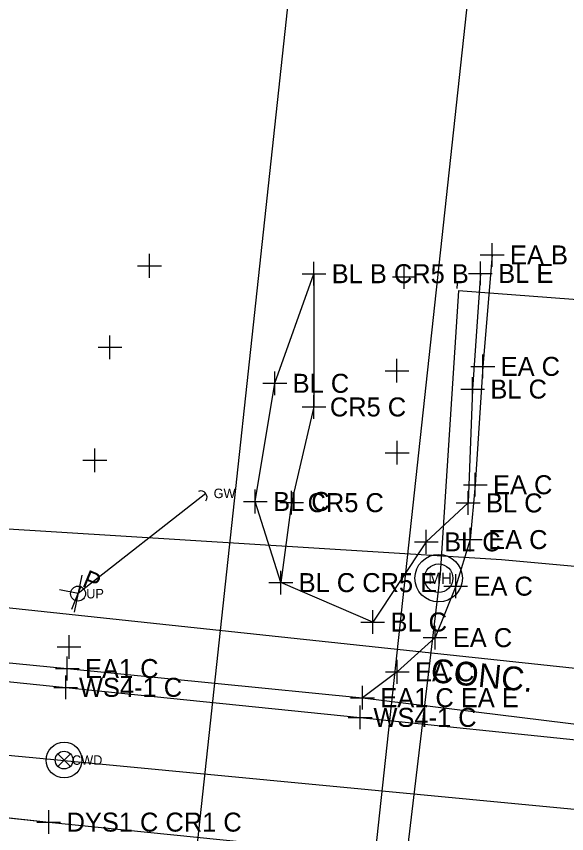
# Model space of a CAD drawing. Extents: x 1363693 to 1365209, y 422201 to 424153.
# Drawn here: x 1364043.1 to 1364089.4, y 423135.8 to 423204.6 of the extents above; entities that cross this region are included whole.
import ezdxf

# ---------------------------------------------------------------- set-up
doc = ezdxf.new("R2010")
doc.units = 0
for name, color, linetype in [('DR_X_Cells', 7, 'Continuous'), ('DR_X_Storm_Sewer', 7, 'Continuous'), ('O-ALGN-BASELINE-WERK-CL-RW', 7, 'Continuous'), ('OWNERS', 7, 'Continuous'), ('PM_X_Channelizing_Line', 7, 'Continuous'), ('PM_X_CL_Double_Solid', 7, 'Continuous'), ('PM_X_Edge_Line', 7, 'Continuous'), ('PV_X_Driveway', 7, 'Continuous'), ('RD_X_Text', 7, 'Continuous'), ('SN_X_Public', 7, 'Continuous'), ('SV_X_Original_Ground', 7, 'Continuous'), ('SV_X_Shot_Marker', 7, 'Continuous'), ('UT_X_Misc_Cells', 7, 'Continuous'), ('UT_X_Sanitary_Line', 7, 'Continuous'), ('UT_X_Telecom_FO', 7, 'Continuous'), ('UT_X_Unknown_Cells', 7, 'Continuous'), ('UT_X_Water', 7, 'Continuous'), ('UT_X_Water_Cells', 7, 'Continuous'), ('UT_X_Water_Text', 7, 'Continuous'), ('VG_X_Tree_Line_Lt', 7, 'Continuous')]:
    doc.layers.add(name, color=color, linetype=linetype)

msp = doc.modelspace()

# ---------------------------------------------------------------- linework, layer by layer
at = {"layer": 'DR_X_Cells'}
msp.add_line((1364059.034, 423164.487), (1364048.293, 423156.046), dxfattribs=at)
at = {"layer": 'DR_X_Storm_Sewer'}
for p, q in [((1364037.894, 422945.787), (1364082.792, 423361.415)), ((1364052.807, 422944.176), (1364097.705, 423359.804))]:
    msp.add_line(p, q, dxfattribs=at)
at = {"layer": 'O-ALGN-BASELINE-WERK-CL-RW'}
for points in [[(1364068.142, 423182.976), (1364068.148, 423171.761), (1364066.27, 423163.706), (1364065.357, 423156.976)], [(1363946.375, 423147.199), (1363971.317, 423144.667), (1363995.58, 423142.128), (1364021.135, 423139.461), (1364045.823, 423136.819), (1364070.743, 423134.279), (1364095.743, 423131.549), (1364120.337, 423128.876), (1364145.279, 423126.289), (1364170.549, 423123.503), (1364184.679, 423122.2), (1364194.698, 423121.631), (1364223.029, 423118.455), (1364241.587, 423116.486), (1364258.097, 423114.418), (1364276.821, 423112.152), (1364285.05, 423111.214), (1364289.541, 423110.849), (1364295.586, 423110.248), (1364319.585, 423107.658), (1364345.02, 423104.847), (1364369.674, 423102.16)]]:
    msp.add_lwpolyline(points, dxfattribs=at)
at = {"layer": 'OWNERS'}
msp.add_lwpolyline([(1363798.682, 423175.613), (1363823.663, 423174.201), (1363833.723, 423173.351), (1363848.588, 423171.533), (1363855.604, 423170.527), (1363873.275, 423167.734), (1363898.2, 423165.13), (1363899.452, 423164.968), (1363923.042, 423162.567), (1363933.03, 423161.553), (1363947.981, 423159.993), (1363972.757, 423157.214), (1363997.631, 423154.599), (1364022.422, 423152.18), (1364047.381, 423149.744), (1364072.232, 423147.292), (1364097.055, 423144.216), (1364103.808, 423143.454)], dxfattribs=at)
at = {"layer": 'PM_X_Channelizing_Line'}
for p, q in [((1364022.309, 423150.664), (1364047.252, 423148.162)), ((1364047.252, 423148.162), (1364072.033, 423145.632)), ((1364072.033, 423145.632), (1364097.007, 423143.028)), ((1364021.135, 423139.461), (1364045.823, 423136.819)), ((1364045.823, 423136.819), (1364070.743, 423134.279))]:
    msp.add_line(p, q, dxfattribs=at)
at = {"layer": 'PM_X_CL_Double_Solid'}
for p, q in [((1364021.135, 423139.461), (1364045.823, 423136.819)), ((1364045.823, 423136.819), (1364070.743, 423134.279))]:
    msp.add_line(p, q, dxfattribs=at)
at = {"layer": 'PM_X_Edge_Line'}
for p, q in [((1364022.309, 423150.664), (1364047.252, 423148.162)), ((1364047.252, 423148.162), (1364072.033, 423145.632)), ((1364072.033, 423145.632), (1364097.007, 423143.028))]:
    msp.add_line(p, q, dxfattribs=at)
at = {"layer": 'PV_X_Driveway'}
msp.add_lwpolyline([(1364083.149, 423184.554), (1364082.362, 423175.175), (1364081.722, 423165.213), (1364081.308, 423160.597), (1364080.077, 423156.677), (1364078.338, 423152.344), (1364075.155, 423149.465), (1364072.232, 423147.292)], dxfattribs=at)
at = {"layer": 'SN_X_Public'}
for p, q in [((1364048.623, 423157.612), (1364047.963, 423154.48)), ((1364048.293, 423156.046), (1364046.727, 423156.376))]:
    msp.add_line(p, q, dxfattribs=at)
at = {"layer": 'SV_X_Original_Ground'}
for p, q in [((1364054.305, 423182.642), (1364054.305, 423184.642)), ((1364053.305, 423183.642), (1364055.305, 423183.642)), ((1364075.748, 423181.714), (1364075.748, 423183.714)), ((1364074.748, 423182.714), (1364076.748, 423182.714)), ((1364050.978, 423175.783), (1364050.978, 423177.783)), ((1364049.978, 423176.783), (1364051.978, 423176.783)), ((1364075.128, 423173.812), (1364075.128, 423175.812)), ((1364074.128, 423174.812), (1364076.128, 423174.812)), ((1364068.148, 423170.761), (1364068.148, 423172.761)), ((1364067.148, 423171.761), (1364069.148, 423171.761)), ((1364075.152, 423166.909), (1364075.152, 423168.909)), ((1364049.702, 423166.275), (1364049.702, 423168.275)), ((1364074.152, 423167.909), (1364076.152, 423167.909)), ((1364048.702, 423167.275), (1364050.702, 423167.275)), ((1364066.27, 423162.706), (1364066.27, 423164.706)), ((1364065.27, 423163.706), (1364067.27, 423163.706)), ((1364047.536, 423150.563), (1364047.536, 423152.563)), ((1364046.536, 423151.563), (1364048.536, 423151.563)), ((1364047.252, 423147.162), (1364047.252, 423149.162)), ((1364046.252, 423148.162), (1364048.252, 423148.162)), ((1364072.033, 423144.632), (1364072.033, 423146.632)), ((1364071.033, 423145.632), (1364073.033, 423145.632)), ((1364045.823, 423135.819), (1364045.823, 423137.819)), ((1364044.823, 423136.819), (1364046.823, 423136.819))]:
    msp.add_line(p, q, dxfattribs=at)
at = {"layer": 'SV_X_Shot_Marker'}
for p, q in [((1364083.149, 423183.554), (1364083.149, 423185.554)), ((1364082.149, 423184.554), (1364084.149, 423184.554)), ((1364068.142, 423181.976), (1364068.142, 423183.976)), ((1364082.157, 423181.999), (1364082.157, 423183.999)), ((1364067.142, 423182.976), (1364069.142, 423182.976)), ((1364081.157, 423182.999), (1364083.157, 423182.999)), ((1364082.362, 423174.175), (1364082.362, 423176.175)), ((1364064.855, 423172.751), (1364064.855, 423174.751)), ((1364081.362, 423175.175), (1364083.362, 423175.175)), ((1364081.496, 423172.265), (1364081.496, 423174.265)), ((1364063.855, 423173.751), (1364065.855, 423173.751)), ((1364080.496, 423173.265), (1364082.496, 423173.265)), ((1364081.722, 423164.213), (1364081.722, 423166.213)), ((1364080.722, 423165.213), (1364082.722, 423165.213)), ((1364063.211, 423162.804), (1364063.211, 423164.804)), ((1364081.129, 423162.684), (1364081.129, 423164.684)), ((1364062.211, 423163.804), (1364064.211, 423163.804)), ((1364080.129, 423163.684), (1364082.129, 423163.684)), ((1364081.308, 423159.597), (1364081.308, 423161.597)), ((1364077.602, 423159.409), (1364077.602, 423161.409)), ((1364076.602, 423160.409), (1364078.602, 423160.409)), ((1364080.308, 423160.597), (1364082.308, 423160.597)), ((1364065.357, 423155.976), (1364065.357, 423157.976)), ((1364080.077, 423155.677), (1364080.077, 423157.677)), ((1364064.357, 423156.976), (1364066.357, 423156.976)), ((1364079.077, 423156.677), (1364081.077, 423156.677)), ((1364073.09, 423152.66), (1364073.09, 423154.66)), ((1364072.09, 423153.66), (1364074.09, 423153.66)), ((1364078.338, 423151.344), (1364078.338, 423153.344)), ((1364077.338, 423152.344), (1364079.338, 423152.344)), ((1364047.381, 423148.744), (1364047.381, 423150.744)), ((1364075.155, 423148.465), (1364075.155, 423150.465)), ((1364046.381, 423149.744), (1364048.381, 423149.744)), ((1364074.155, 423149.465), (1364076.155, 423149.465)), ((1364072.232, 423146.292), (1364072.232, 423148.292)), ((1364071.232, 423147.292), (1364073.232, 423147.292))]:
    msp.add_line(p, q, dxfattribs=at)
at = {"layer": 'UT_X_Sanitary_Line'}
msp.add_line((1364080.195, 423181.744), (1364080.225, 423182.143), dxfattribs=at)
msp.add_lwpolyline([(1364693.403, 423102.755), (1364519.502, 423118.915), (1364254.219, 423147.686), (1364120.797, 423178.489), (1364080.299, 423181.531), (1364078.775, 423157.716), (1364068.834, 423074.38), (1364132.412, 423042.257), (1364111.643, 422924.766), (1364032.031, 422957.358)], dxfattribs=at)
at = {"layer": 'UT_X_Telecom_FO'}
for p, q in [((1364009.31, 423163.557), (1364083.933, 423158.915)), ((1364083.933, 423158.915), (1364172.332, 423150.853))]:
    msp.add_line(p, q, dxfattribs=at)
at = {"layer": 'UT_X_Unknown_Cells'}
for p, q in [((1364059.034, 423164.487), (1364048.293, 423156.046)), ((1364047.759, 423154.752), (1364048.562, 423156.697))]:
    msp.add_line(p, q, dxfattribs=at)
for centre, radius in [((1364078.639, 423157.346), 2), ((1364078.639, 423157.346), 1.2), ((1364048.293, 423156.046), 0.63)]:
    msp.add_circle(centre, radius, dxfattribs=at)
msp.add_arc((1364058.623, 423164.166), 0.522, 325.21406, 112.14794, dxfattribs=at)
at = {"layer": 'UT_X_Water'}
for p, q in [((1364046.585, 423141.51), (1364047.645, 423142.57)), ((1364046.585, 423142.57), (1364047.645, 423141.51))]:
    msp.add_line(p, q, dxfattribs=at)
for points in [[(1363800.135, 423180.715), (1364166.64, 423141.621), (1364199.33, 423140.767)], [(1363797.978, 423165.496), (1364047.142, 423141.995), (1364047.135, 423142.005), (1364251.213, 423122.543), (1364692.365, 423076.33)]]:
    msp.add_lwpolyline(points, dxfattribs=at)
for radius in [1.5, 0.75]:
    msp.add_circle((1364047.115, 423142.04), radius, dxfattribs=at)
at = {"layer": 'UT_X_Water_Cells'}
for p, q in [((1364046.585, 423141.51), (1364047.645, 423142.57)), ((1364046.585, 423142.57), (1364047.645, 423141.51))]:
    msp.add_line(p, q, dxfattribs=at)
for radius in [1.5, 0.75]:
    msp.add_circle((1364047.115, 423142.04), radius, dxfattribs=at)
at = {"layer": 'VG_X_Tree_Line_Lt'}
for p, q in [((1364064.855, 423173.751), (1364068.142, 423182.976)), ((1364082.157, 423182.999), (1364081.496, 423173.265)), ((1364063.211, 423163.804), (1364064.855, 423173.751)), ((1364081.496, 423173.265), (1364081.129, 423163.684)), ((1364065.357, 423156.976), (1364063.211, 423163.804)), ((1364081.129, 423163.684), (1364077.602, 423160.409)), ((1364077.602, 423160.409), (1364073.09, 423153.66)), ((1364073.09, 423153.66), (1364065.357, 423156.976))]:
    msp.add_line(p, q, dxfattribs=at)

# ---------------------------------------------------------------- texts
at = {"layer": 'RD_X_Text'}
msp.add_text('CONC.', height=2, rotation=354.30306, dxfattribs=at).set_placement((1364077.912, 423148.613))
at = {"layer": 'SV_X_Original_Ground'}
for s, p in [('CR5 C', (1364069.485, 423170.961)), ('CR5 C', (1364067.607, 423162.906)), ('WS4-1 C', (1364048.371, 423147.362)), ('WS4-1 C', (1364073.152, 423144.832)), ('DYS1 C CR1 C', (1364047.323, 423136.019))]:
    msp.add_text(s, height=1.6, dxfattribs=at).set_placement(p)
at = {"layer": 'SV_X_Shot_Marker'}
for s, p in [('EA B', (1364084.649, 423183.754)), ('BL B CR5 B', (1364069.642, 423182.176)), ('BL E', (1364083.657, 423182.199)), ('EA C', (1364083.862, 423174.375)), ('BL C', (1364066.355, 423172.951)), ('BL C', (1364082.996, 423172.465)), ('EA C', (1364083.222, 423164.413)), ('BL C', (1364064.711, 423163.004)), ('BL C', (1364082.629, 423162.884)), ('BL C', (1364079.102, 423159.609)), ('EA C', (1364082.808, 423159.797)), ('BL C CR5 E', (1364066.857, 423156.176)), ('EA C', (1364081.577, 423155.877)), ('BL C', (1364074.59, 423152.86)), ('EA C', (1364079.838, 423151.544)), ('EA1 C', (1364048.881, 423148.944)), ('EA C', (1364076.655, 423148.665)), ('EA1 C EA E', (1364073.732, 423146.492))]:
    msp.add_text(s, height=1.6, dxfattribs=at).set_placement(p)
at = {"layer": 'UT_X_Misc_Cells'}
for s, p in [('GW', (1364059.702, 423164.087)), ('UP', (1364048.982, 423155.646))]:
    msp.add_text(s, height=0.8, dxfattribs=at).set_placement(p)
at = {"layer": 'UT_X_Unknown_Cells'}
msp.add_text('P', height=1.503, rotation=337.58271, dxfattribs=at).set_placement((1364048.562, 423156.697))
msp.add_text('MH', height=0.96, dxfattribs=at).set_placement((1364077.77, 423156.866))
at = {"layer": 'UT_X_Water_Text'}
msp.add_text('CWD', height=0.8, dxfattribs=at).set_placement((1364047.783, 423141.64))

doc.saveas('drawing.dxf')
